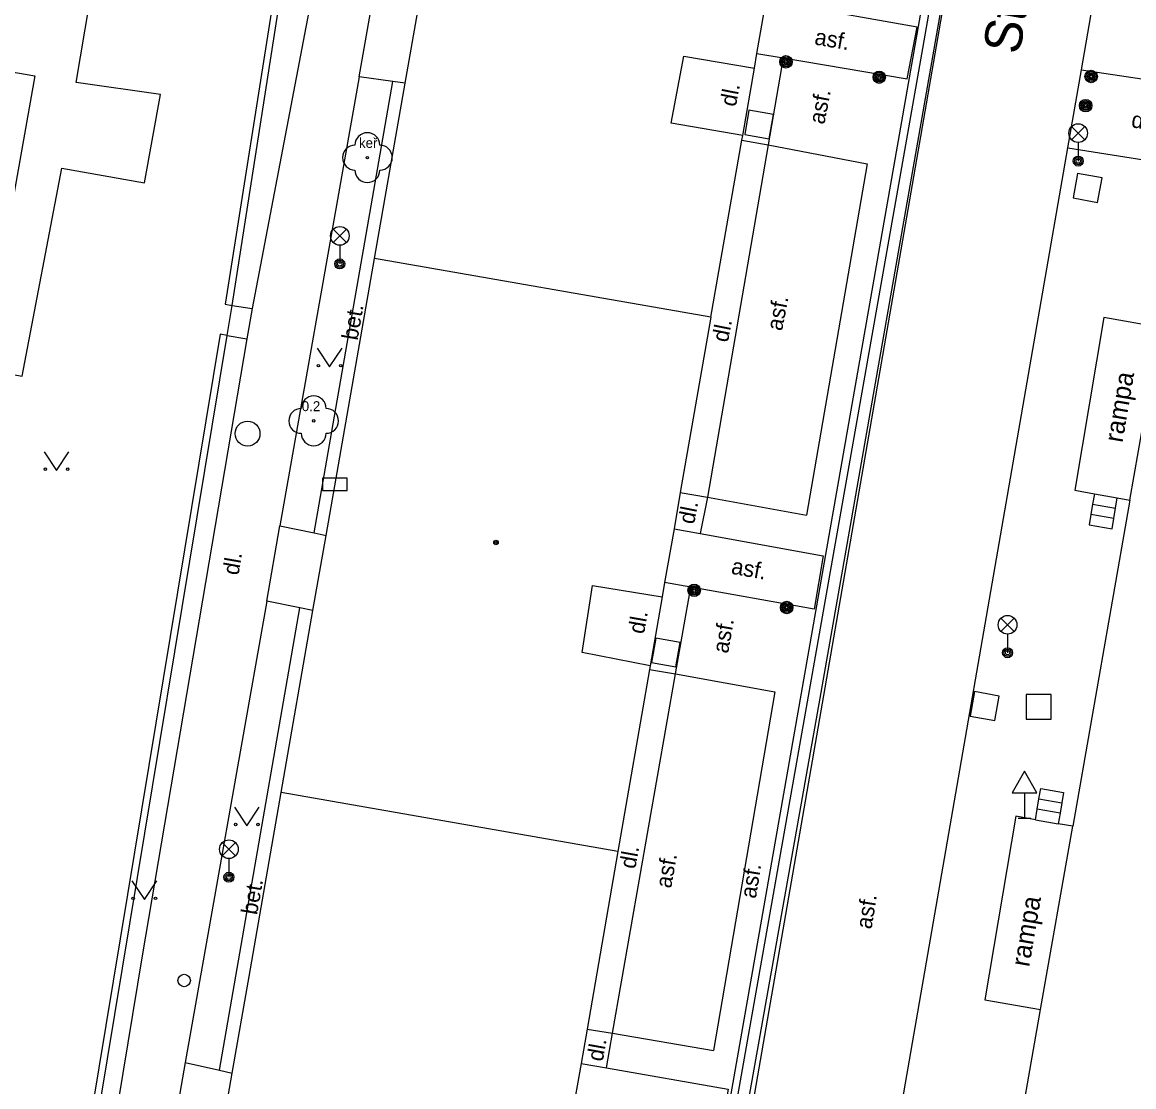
# Model space of a CAD drawing. Extents: x -596229 to -595156, y -1161237 to -1159376.
# Drawn here: x -595797.26 to -595752.56, y -1160226.47 to -1160183.69 of the extents above; entities that cross this region are included whole.
import ezdxf

# ---------------------------------------------------------------- set-up
doc = ezdxf.new("R2010")
doc.units = 0
for name, color, linetype in [('kanalizace - povrch.  znaky - skut. velikost', 7, 'Continuous'), ('Level 22', 7, 'Continuous'), ('Level 24', 7, 'Continuous'), ('Level 25', 7, 'Continuous'), ('Level 26', 7, 'Continuous'), ('Level 27', 7, 'Continuous'), ('Level 28', 7, 'Continuous'), ('Level 33', 7, 'Continuous'), ('Level 34', 7, 'Continuous'), ('Level 36', 7, 'Continuous'), ('Level 39', 7, 'Continuous'), ('Nazvy ulic', 7, 'Continuous'), ('TM - budovy zdene_ betonove - NP', 7, 'Continuous'), ('TM - budovy zdene_ betonove - VP', 7, 'Continuous'), ('TM - chodniky - VP', 7, 'Continuous'), ('TM - komunikace - VP', 7, 'Continuous'), ('TM - letecke snimky - pomocna linie', 7, 'Continuous'), ('TM - plot drateny_ kovovy - VP', 7, 'Continuous'), ('TM - plot dreveny - NP', 7, 'Continuous'), ('TM - podezdivka plotu - VP', 7, 'Continuous'), ('TM - popis povrchu', 7, 'Continuous'), ('TM - popis zelene', 7, 'Continuous'), ('TM - poznamka', 7, 'Continuous'), ('TM - rozhrani mezi zpev. plochami mezi sebou - NP', 7, 'Continuous'), ('TM - rozhrani mezi zpev. plochami mezi sebou - VP', 7, 'Continuous'), ('TM - rozhrani ploch obecne - VN', 7, 'Continuous'), ('TM - rozhrani ploch obecne - VP', 7, 'Continuous'), ('TM - schody - VP', 7, 'Continuous'), ('TM - vjezd na pozemek', 7, 'Continuous')]:
    doc.layers.add(name, color=color, linetype=linetype)

msp = doc.modelspace()

# ---------------------------------------------------------------- linework, layer by layer
at = {"layer": 'kanalizace - povrch.  znaky - skut. velikost'}
for points in [[(-595756, -1160158.38), (-595756.44, -1160158.29), (-595761.06, -1160184.74), (-595765.66, -1160210.78), (-595771.23, -1160242.3)], [(-595756, -1160158.38), (-595760.61, -1160184.77), (-595765.19, -1160210.86)], [(-595765.19, -1160210.86), (-595770.79, -1160242.33)]]:
    msp.add_lwpolyline(points, dxfattribs=at)
at = {"layer": 'Level 22'}
for centre in [(-595783.38, -1160189.13), (-595785.54, -1160199.71)]:
    msp.add_circle(centre, 0.05, dxfattribs=at)
for centre, start, end in [((-595783.38, -1160188.63), 0, 180), ((-595783.88, -1160189.13), 90, 270), ((-595782.88, -1160189.13), 270, 90), ((-595783.38, -1160189.63), 180, 0), ((-595785.54, -1160199.21), 0, 180), ((-595786.04, -1160199.71), 90, 270), ((-595785.04, -1160199.71), 270, 90), ((-595785.54, -1160200.21), 180, 0)]:
    msp.add_arc(centre, 0.5, start, end, dxfattribs=at)
at = {"layer": 'Level 24'}
msp.add_lwpolyline([(-595785.188, -1160202.509), (-595784.188, -1160202.509), (-595784.188, -1160202.009), (-595785.188, -1160202.009)], close=True, dxfattribs=at)
at = {"layer": 'Level 25'}
for centre, radius in [((-595766.55, -1160185.28), 0.25), ((-595766.55, -1160185.28), 0.2), ((-595766.55, -1160185.28), 0.15), ((-595766.55, -1160185.28), 0.1), ((-595766.55, -1160185.28), 0.05), ((-595762.8, -1160185.9), 0.25), ((-595754.28, -1160185.87), 0.25), ((-595762.8, -1160185.9), 0.2), ((-595762.8, -1160185.9), 0.15), ((-595762.8, -1160185.9), 0.1), ((-595762.8, -1160185.9), 0.05), ((-595754.28, -1160185.87), 0.2), ((-595754.28, -1160185.87), 0.15), ((-595754.28, -1160185.87), 0.1), ((-595754.28, -1160185.87), 0.05), ((-595754.5, -1160187.04), 0.25), ((-595754.5, -1160187.04), 0.2), ((-595754.5, -1160187.04), 0.15), ((-595754.5, -1160187.04), 0.1), ((-595754.5, -1160187.04), 0.05), ((-595770.24, -1160206.52), 0.25), ((-595770.24, -1160206.52), 0.2), ((-595770.24, -1160206.52), 0.15), ((-595770.24, -1160206.52), 0.1), ((-595770.24, -1160206.52), 0.05), ((-595766.52, -1160207.21), 0.25), ((-595766.52, -1160207.21), 0.2), ((-595766.52, -1160207.21), 0.15), ((-595766.52, -1160207.21), 0.1), ((-595766.52, -1160207.21), 0.05)]:
    msp.add_circle(centre, radius, dxfattribs=at)
at = {"layer": 'Level 26'}
for points in [[(-595768.037, -1160187.222), (-595768.208, -1160188.207), (-595767.223, -1160188.378), (-595767.052, -1160187.393)], [(-595753.839, -1160189.947), (-595754.823, -1160189.769), (-595755.001, -1160190.753), (-595754.017, -1160190.931)], [(-595771.787, -1160208.442), (-595771.958, -1160209.427), (-595770.973, -1160209.598), (-595770.802, -1160208.613)], [(-595757.979, -1160210.767), (-595758.963, -1160210.589), (-595759.141, -1160211.573), (-595758.157, -1160211.751)], [(-595756.89, -1160211.7), (-595755.89, -1160211.7), (-595755.89, -1160210.7), (-595756.89, -1160210.7)]]:
    msp.add_lwpolyline(points, close=True, dxfattribs=at)
at = {"layer": 'Level 27'}
msp.add_circle((-595788.2, -1160200.22), 0.5, dxfattribs=at)
at = {"layer": 'Level 28'}
msp.add_circle((-595790.75, -1160222.2), 0.25, dxfattribs=at)
at = {"layer": 'Level 33'}
for p, q in [((-595755.065, -1160188.41), (-595754.535, -1160187.88)), ((-595755.065, -1160187.88), (-595754.535, -1160188.41)), ((-595754.8, -1160188.52), (-595754.8, -1160189.27)), ((-595784.755, -1160192.54), (-595784.225, -1160192.01)), ((-595784.755, -1160192.01), (-595784.225, -1160192.54)), ((-595784.49, -1160192.65), (-595784.49, -1160193.4)), ((-595757.905, -1160208.17), (-595757.375, -1160207.64)), ((-595757.905, -1160207.64), (-595757.375, -1160208.17)), ((-595757.64, -1160208.28), (-595757.64, -1160209.03)), ((-595789.215, -1160217.19), (-595788.685, -1160216.66)), ((-595789.215, -1160216.66), (-595788.685, -1160217.19)), ((-595788.95, -1160217.3), (-595788.95, -1160218.05))]:
    msp.add_line(p, q, dxfattribs=at)
for centre, radius in [((-595754.8, -1160188.145), 0.375), ((-595754.8, -1160189.27), 0.2), ((-595754.8, -1160189.27), 0.145), ((-595754.8, -1160189.27), 0.0876), ((-595784.49, -1160192.275), 0.375), ((-595784.49, -1160193.4), 0.2), ((-595784.49, -1160193.4), 0.145), ((-595784.49, -1160193.4), 0.0876), ((-595757.64, -1160207.905), 0.375), ((-595757.64, -1160209.03), 0.2), ((-595757.64, -1160209.03), 0.145), ((-595757.64, -1160209.03), 0.0876), ((-595788.95, -1160216.925), 0.375), ((-595788.95, -1160218.05), 0.2), ((-595788.95, -1160218.05), 0.145), ((-595788.95, -1160218.05), 0.0876)]:
    msp.add_circle(centre, radius, dxfattribs=at)
at = {"layer": 'Level 34'}
for p, q in [((-595756.96, -1160214.652), (-595756.96, -1160215.67)), ((-595757.21, -1160215.67), (-595756.71, -1160215.67))]:
    msp.add_line(p, q, dxfattribs=at)
msp.add_lwpolyline([(-595757.46, -1160214.652), (-595756.46, -1160214.652), (-595756.96, -1160213.786)], close=True, dxfattribs=at)
at = {"layer": 'Level 36'}
for points in [[(-595785.4, -1160196.79), (-595784.9, -1160197.54), (-595784.4, -1160196.79)], [(-595796.38, -1160200.95), (-595795.88, -1160201.7), (-595795.38, -1160200.95)], [(-595788.73, -1160215.23), (-595788.23, -1160215.98), (-595787.73, -1160215.23)], [(-595792.85, -1160218.2), (-595792.35, -1160218.95), (-595791.85, -1160218.2)]]:
    msp.add_lwpolyline(points, dxfattribs=at)
for centre in [(-595785.35, -1160197.49), (-595784.451, -1160197.49), (-595796.33, -1160201.65), (-595795.431, -1160201.65), (-595788.68, -1160215.93), (-595787.781, -1160215.93), (-595792.8, -1160218.9), (-595791.901, -1160218.9)]:
    msp.add_circle(centre, 0.05, dxfattribs=at)
at = {"layer": 'Level 39'}
for radius in [0.09, 0.0398]:
    msp.add_circle((-595778.21, -1160204.6), radius, dxfattribs=at)
at = {"layer": 'TM - budovy zdene_ betonove - NP'}
for points in [[(-595768.29, -1160188.24), (-595771.17, -1160187.74), (-595770.66, -1160185.05), (-595767.82, -1160185.54)], [(-595772.01, -1160209.55), (-595774.75, -1160209.02), (-595774.33, -1160206.32), (-595771.53, -1160206.78)]]:
    msp.add_lwpolyline(points, dxfattribs=at)
at = {"layer": 'TM - budovy zdene_ betonove - VP'}
for points in [[(-595767.64, -1160184.49), (-595767.35, -1160182.82)], [(-595781.86, -1160186.14), (-595781.33, -1160183.1)], [(-595809.05, -1160183.71), (-595796.75, -1160185.85)], [(-595767.72, -1160184.94), (-595767.64, -1160184.49)], [(-595767.82, -1160185.54), (-595767.72, -1160184.94)], [(-595768.29, -1160188.24), (-595767.82, -1160185.54)], [(-595796.75, -1160185.85), (-595798.6, -1160196.2)], [(-595783.1, -1160193.18), (-595781.86, -1160186.14)], [(-595768.32, -1160188.43), (-595768.29, -1160188.24)], [(-595769.57, -1160195.54), (-595768.32, -1160188.43)], [(-595785.04, -1160204.31), (-595783.1, -1160193.18)], [(-595769.57, -1160195.54), (-595783.1, -1160193.18)], [(-595769.57, -1160195.54), (-595770.8, -1160202.59)], [(-595752.72, -1160202.89), (-595751.51, -1160195.96)], [(-595770.8, -1160202.59), (-595771.05, -1160204.05)], [(-595752.72, -1160202.89), (-595755.02, -1160216)], [(-595785.57, -1160207.33), (-595785.04, -1160204.31)], [(-595771.05, -1160204.05), (-595771.43, -1160206.2)], [(-595771.43, -1160206.2), (-595771.53, -1160206.78)], [(-595771.53, -1160206.78), (-595772.01, -1160209.55)], [(-595786.85, -1160214.65), (-595785.57, -1160207.33)], [(-595772.04, -1160209.7), (-595773.31, -1160217.02)], [(-595772.01, -1160209.55), (-595772.04, -1160209.7)], [(-595788.14, -1160222.04), (-595786.85, -1160214.65)], [(-595773.31, -1160217.02), (-595786.85, -1160214.65)], [(-595756.31, -1160223.37), (-595755.02, -1160216)], [(-595773.31, -1160217.02), (-595774.55, -1160224.15)], [(-595788.82, -1160225.93), (-595788.14, -1160222.04)], [(-595757.45, -1160229.87), (-595756.31, -1160223.37)], [(-595774.55, -1160224.15), (-595774.79, -1160225.53)], [(-595774.79, -1160225.53), (-595775.17, -1160227.7)], [(-595789.36, -1160229.01), (-595788.82, -1160225.93)]]:
    msp.add_lwpolyline(points, dxfattribs=at)
at = {"layer": 'TM - chodniky - VP'}
for points in [[(-595781.37, -1160156.02), (-595780.96, -1160158.25), (-595788.02, -1160195.2)], [(-595783.71, -1160185.88), (-595786.9, -1160203.93)], [(-595782.36, -1160186.07), (-595783.71, -1160185.88)], [(-595781.86, -1160186.14), (-595782.36, -1160186.07)], [(-595788.02, -1160195.2), (-595788.23, -1160196.41)], [(-595788.23, -1160196.41), (-595792.44, -1160221.21), (-595799.2, -1160262.19)], [(-595786.9, -1160203.93), (-595785.52, -1160204.21)], [(-595785.52, -1160204.21), (-595785.04, -1160204.31)], [(-595787.43, -1160206.95), (-595790.71, -1160225.5)], [(-595786.1, -1160207.22), (-595787.43, -1160206.95)], [(-595785.57, -1160207.33), (-595786.1, -1160207.22)], [(-595790.71, -1160225.5), (-595789.33, -1160225.81)], [(-595789.33, -1160225.81), (-595788.82, -1160225.93)]]:
    msp.add_lwpolyline(points, dxfattribs=at)
at = {"layer": 'TM - komunikace - VP'}
for points in [[(-595752.82, -1160140.33), (-595767.64, -1160225.73)], [(-595754.67, -1160185.6), (-595752.65, -1160173.96)], [(-595755.22, -1160188.74), (-595754.67, -1160185.6)], [(-595762.76, -1160232.2), (-595755.22, -1160188.74)], [(-595767.64, -1160225.73), (-595773.12, -1160257.35), (-595772.72, -1160257.45), (-595773.08, -1160259.2), (-595773.72, -1160259.12)]]:
    msp.add_lwpolyline(points, dxfattribs=at)
at = {"layer": 'TM - letecke snimky - pomocna linie'}
msp.add_lwpolyline([(-595799.65, -1160197.5), (-595797.26, -1160197.91), (-595795.67, -1160189.55), (-595792.34, -1160190.14), (-595791.7, -1160186.59), (-595795.09, -1160186.11), (-595794.56, -1160182.94), (-595805.2, -1160181.14)], dxfattribs=at)
at = {"layer": 'TM - plot drateny_ kovovy - VP'}
for points in [[(-595787.07, -1160182.2), (-595789.1, -1160195.02), (-595788.82, -1160195.07)], [(-595789.02, -1160196.28), (-595789.3, -1160196.23), (-595799.07, -1160255.2)]]:
    msp.add_lwpolyline(points, dxfattribs=at)
at = {"layer": 'TM - plot dreveny - NP'}
for points in [[(-595768.32, -1160188.43), (-595767.27, -1160188.62)], [(-595767.27, -1160188.62), (-595763.29, -1160189.38)], [(-595763.29, -1160189.38), (-595765.72, -1160203.5)], [(-595770.8, -1160202.59), (-595769.71, -1160202.78)], [(-595769.71, -1160202.78), (-595765.72, -1160203.5)], [(-595772.04, -1160209.7), (-595770.99, -1160209.88)], [(-595770.99, -1160209.88), (-595767, -1160210.6)], [(-595767, -1160210.6), (-595769.46, -1160225.01)], [(-595774.55, -1160224.15), (-595773.53, -1160224.32)], [(-595773.53, -1160224.32), (-595769.46, -1160225.01)]]:
    msp.add_lwpolyline(points, dxfattribs=at)
at = {"layer": 'TM - podezdivka plotu - VP'}
for points in [[(-595788.82, -1160195.07), (-595786.78, -1160182.03), (-595782.61, -1160155.81)], [(-595798.66, -1160254.42), (-595789.02, -1160196.28)]]:
    msp.add_lwpolyline(points, dxfattribs=at)
at = {"layer": 'TM - rozhrani mezi zpev. plochami mezi sebou - NP'}
for points in [[(-595766.66, -1160185.12), (-595761.67, -1160185.97), (-595761.28, -1160183.89), (-595766.28, -1160183)], [(-595767.72, -1160184.94), (-595766.66, -1160185.12)], [(-595766.66, -1160185.12), (-595767.27, -1160188.62)], [(-595767.27, -1160188.62), (-595769.71, -1160202.78)], [(-595769.71, -1160202.78), (-595770, -1160204.24)], [(-595771.05, -1160204.05), (-595770, -1160204.24)], [(-595770, -1160204.24), (-595765.05, -1160205.13), (-595765.42, -1160207.28), (-595770.38, -1160206.39)], [(-595770.38, -1160206.39), (-595771.43, -1160206.2)], [(-595770.99, -1160209.88), (-595770.38, -1160206.39)], [(-595773.53, -1160224.32), (-595770.99, -1160209.88)], [(-595773.77, -1160225.71), (-595773.53, -1160224.32)], [(-595774.79, -1160225.53), (-595773.77, -1160225.71)], [(-595773.77, -1160225.71), (-595768.88, -1160226.57), (-595769.25, -1160228.8), (-595774.13, -1160227.9)]]:
    msp.add_lwpolyline(points, dxfattribs=at)
at = {"layer": 'TM - rozhrani mezi zpev. plochami mezi sebou - VP'}
for points in [[(-595754.67, -1160185.6), (-595749.82, -1160186.32)], [(-595755.22, -1160188.74), (-595750.38, -1160189.5)]]:
    msp.add_lwpolyline(points, dxfattribs=at)
at = {"layer": 'TM - rozhrani ploch obecne - VN'}
msp.add_lwpolyline([(-595774.13, -1160257.36), (-595753.55, -1160140.19)], dxfattribs=at)
at = {"layer": 'TM - rozhrani ploch obecne - VP'}
for points in [[(-595783.71, -1160185.88), (-595783.17, -1160182.84)], [(-595785.52, -1160204.21), (-595782.36, -1160186.07)], [(-595788.82, -1160195.07), (-595788.02, -1160195.2)], [(-595753.77, -1160195.56), (-595754.93, -1160202.5)], [(-595751.51, -1160195.96), (-595753.77, -1160195.56)], [(-595789.02, -1160196.28), (-595788.23, -1160196.41)], [(-595754.93, -1160202.5), (-595754.14, -1160202.64)], [(-595754.14, -1160202.64), (-595754.22, -1160203.06)], [(-595754.14, -1160202.64), (-595753.23, -1160202.8)], [(-595754.22, -1160203.06), (-595754.29, -1160203.47)], [(-595753.3, -1160203.22), (-595753.23, -1160202.8)], [(-595753.23, -1160202.8), (-595752.72, -1160202.89)], [(-595754.29, -1160203.47), (-595754.36, -1160203.89)], [(-595753.37, -1160203.63), (-595753.3, -1160203.22)], [(-595787.43, -1160206.95), (-595786.9, -1160203.93)], [(-595754.36, -1160203.89), (-595753.44, -1160204.05)], [(-595753.44, -1160204.05), (-595753.37, -1160203.63)], [(-595789.33, -1160225.81), (-595786.1, -1160207.22)], [(-595756.52, -1160215.74), (-595756.45, -1160215.32), (-595756.38, -1160214.9), (-595756.3, -1160214.49), (-595755.39, -1160214.65), (-595755.46, -1160215.06), (-595755.53, -1160215.48), (-595755.61, -1160215.9)], [(-595757.31, -1160215.6), (-595758.56, -1160222.98)], [(-595756.52, -1160215.74), (-595757.31, -1160215.6)], [(-595756.52, -1160215.74), (-595755.61, -1160215.9)], [(-595755.02, -1160216), (-595755.61, -1160215.9)], [(-595758.56, -1160222.98), (-595756.31, -1160223.37)], [(-595790.71, -1160225.5), (-595791.25, -1160228.58)]]:
    msp.add_lwpolyline(points, dxfattribs=at)
at = {"layer": 'TM - schody - VP'}
for points in [[(-595754.22, -1160203.06), (-595753.3, -1160203.22)], [(-595753.37, -1160203.63), (-595754.29, -1160203.47)], [(-595756.38, -1160214.9), (-595755.46, -1160215.06)], [(-595755.53, -1160215.48), (-595756.45, -1160215.32)]]:
    msp.add_lwpolyline(points, dxfattribs=at)
at = {"layer": 'TM - vjezd na pozemek'}
msp.add_lwpolyline([(-595789.02, -1160196.28), (-595788.82, -1160195.07)], dxfattribs=at)

# ---------------------------------------------------------------- texts
at = {"layer": 'Nazvy ulic'}
msp.add_text('Stará osada', height=1.5, rotation=79.9107, dxfattribs=at).set_placement((-595757.167, -1160185.024))
at = {"layer": 'TM - popis povrchu'}
for s, rotation, p in [('asf.', 350.333, (-595765.43, -1160184.58)), ('dl.', 79, (-595768.57, -1160187.11)), ('asf.', 79, (-595765.01, -1160187.82)), ('dl.', 352, (-595752.69, -1160187.91)), ('asf.', 79, (-595766.71, -1160196.12)), ('bet.', 80.1182, (-595783.78, -1160196.5)), ('dl.', 78.7656, (-595768.89, -1160196.58)), ('dl.', 78.7656, (-595770.25, -1160203.89)), ('dl.', 80, (-595788.57, -1160205.94)), ('asf.', 350, (-595768.78, -1160205.85)), ('dl.', 80, (-595772.26, -1160208.3)), ('asf.', 80, (-595768.88, -1160209.08)), ('dl.', 79.7317, (-595772.61, -1160217.74)), ('asf.', 80, (-595771.17, -1160218.52)), ('asf.', 81, (-595767.76, -1160218.93)), ('bet.', 80.0569, (-595787.82, -1160219.59)), ('asf.', 81, (-595763.11, -1160220.16)), ('dl.', 79.7317, (-595773.92, -1160225.48))]:
    msp.add_text(s, height=0.65, rotation=rotation, dxfattribs=at).set_placement(p)
at = {"layer": 'TM - popis zelene'}
for s, p in [('keř', (-595783.72, -1160188.74)), ('0.2', (-595786.02, -1160199.32))]:
    msp.add_text(s, height=0.4, dxfattribs=at).set_placement(p)
at = {"layer": 'TM - poznamka'}
for p in [(-595753.02, -1160200.61), (-595756.77, -1160221.68)]:
    msp.add_text('rampa', height=0.75, rotation=80.3867, dxfattribs=at).set_placement(p)

doc.saveas('drawing.dxf')
